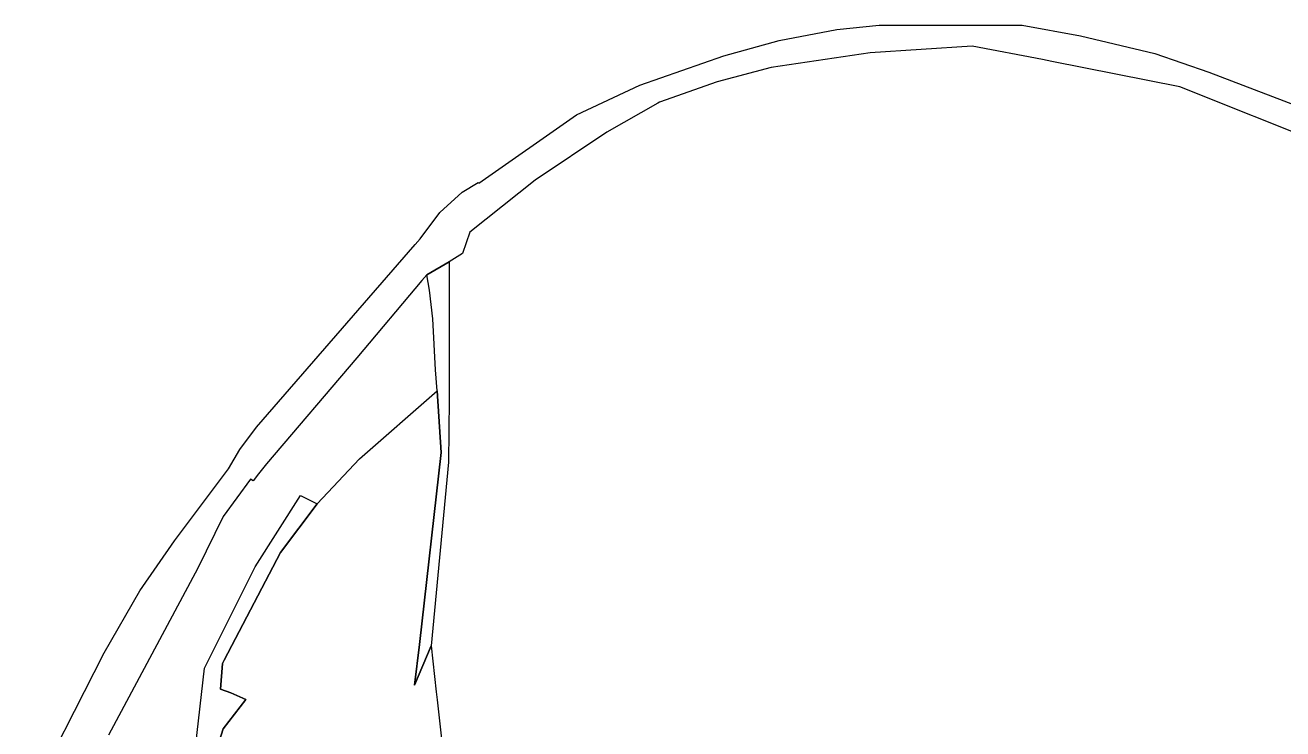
# Model space of a CAD drawing. Extents: x -650451 to -642268, y -1075216 to -1066610.
# Drawn here: x -650141.1 to -649705.8, y -1069539.9 to -1069296.4 of the extents above; entities that cross this region are included whole.
import ezdxf

# ---------------------------------------------------------------- set-up
doc = ezdxf.new("R2010")
doc.units = 0
doc.header["$LTSCALE"] = 4.8
for name, color, linetype, lineweight in [('15', 7, 'Continuous', 13), ('2', 7, 'Continuous', 13), ('25', 7, 'Continuous', 13)]:
    doc.layers.add(name, color=color, linetype=linetype, lineweight=lineweight)

msp = doc.modelspace()

# ---------------------------------------------------------------- linework, layer by layer
at = {"layer": '15'}
msp.add_line((-650002.11, -1069382.8), (-649994.38, -1069378.33), dxfattribs=at)
for points in [[(-649994.38, -1069378.33), (-649994.35, -1069394.43), (-649994.34, -1069398.8), (-649994.329, -1069405.451), (-649994.293, -1069425.949)], [(-649999.01, -1069415.628), (-649999.95, -1069397.98), (-650001.13, -1069388.13), (-650002.11, -1069382.8)], [(-650000.59, -1069511.15), (-650006.33, -1069524.77), (-650004.57, -1069510.77), (-649997.06, -1069444.22), (-649998.512, -1069422.926), (-649999.01, -1069415.628)], [(-649994.293, -1069425.949), (-649994.53, -1069447.61), (-650000.59, -1069511.15)], [(-650083.1, -1069555.34), (-650079, -1069518.93), (-650061.51, -1069483.79), (-650045.72, -1069459.1), (-650040.012, -1069461.999)], [(-650040.012, -1069461.999), (-650052.68, -1069478.83), (-650072.18, -1069516.15), (-650072.79, -1069517.3), (-650073.42, -1069526.19), (-650069.92, -1069527.41), (-650064.71, -1069529.78), (-650072.51, -1069539.93), (-650078.05, -1069557.42), (-650078.46, -1069562.62), (-650076.5, -1069564.13), (-650089.55, -1069598.9), (-650096.627, -1069617.746)]]:
    msp.add_lwpolyline(points, dxfattribs=at)
at = {"layer": '2'}
for points in [[(-650040.012, -1069461.999), (-650025.31, -1069446.49), (-649998.512, -1069422.926)], [(-649998.512, -1069422.926), (-649997.06, -1069444.22), (-650004.57, -1069510.77), (-650006.33, -1069524.77), (-650000.59, -1069511.15)], [(-650096.627, -1069617.746), (-650089.55, -1069598.9), (-650076.5, -1069564.13), (-650078.46, -1069562.62), (-650078.05, -1069557.42), (-650072.51, -1069539.93), (-650064.71, -1069529.78), (-650069.92, -1069527.41), (-650073.42, -1069526.19), (-650072.79, -1069517.3), (-650072.18, -1069516.15), (-650052.68, -1069478.83), (-650040.012, -1069461.999)], [(-650000.59, -1069511.15), (-649998.81, -1069527.07), (-649998.5, -1069529.88), (-649994.794, -1069563.119), (-649992.589, -1069582.88), (-649967.81, -1069590.74)]]:
    msp.add_lwpolyline(points, dxfattribs=at)
at = {"layer": '25'}
for points in [[(-650141.06, -1069567.33), (-650113.74, -1069513.61), (-650101.42, -1069492.09), (-650089.39, -1069474.82), (-650070.7, -1069449.98), (-650066.79, -1069443.23), (-650060.99, -1069435.54), (-650006.14, -1069372.3), (-650004.39, -1069370.35), (-649997.61, -1069361.2), (-649989.83, -1069354.13), (-649984.29, -1069350.79), (-649984.09, -1069351.02), (-649950.25, -1069327.47), (-649928.34, -1069317.14), (-649899.28, -1069306.99), (-649880.08, -1069301.68), (-649860.14, -1069297.84), (-649845.57, -1069296.39), (-649818.88, -1069296.42), (-649808.63, -1069296.43), (-649796.07, -1069296.44), (-649775.81, -1069300.04), (-649750.13, -1069306.25), (-649731.49, -1069312.69), (-649693.75, -1069327.11)], [(-649690.59, -1069337.98), (-649741.5, -1069317.74), (-649785.8, -1069308.94), (-649789, -1069308.31), (-649813.3, -1069303.66), (-649848.62, -1069305.95), (-649882.93, -1069311.1), (-649901.58, -1069316.01), (-649921.54, -1069323.03), (-649922.11, -1069323.35), (-649939.81, -1069333.47), (-649964.53, -1069350.02), (-649987.12, -1069368.03), (-649989.67, -1069375.36), (-649994.38, -1069378.33), (-650002.11, -1069382.8)], [(-650002.11, -1069382.8), (-650003.73, -1069384.71), (-650026.33, -1069411.47), (-650057.49, -1069448.18), (-650060.29, -1069451.7), (-650062.17, -1069454.05), (-650063.12, -1069453.54), (-650072.5, -1069466.44), (-650081.29, -1069484.35), (-650112.18, -1069542.11)]]:
    msp.add_lwpolyline(points, dxfattribs=at)

doc.saveas('drawing.dxf')
